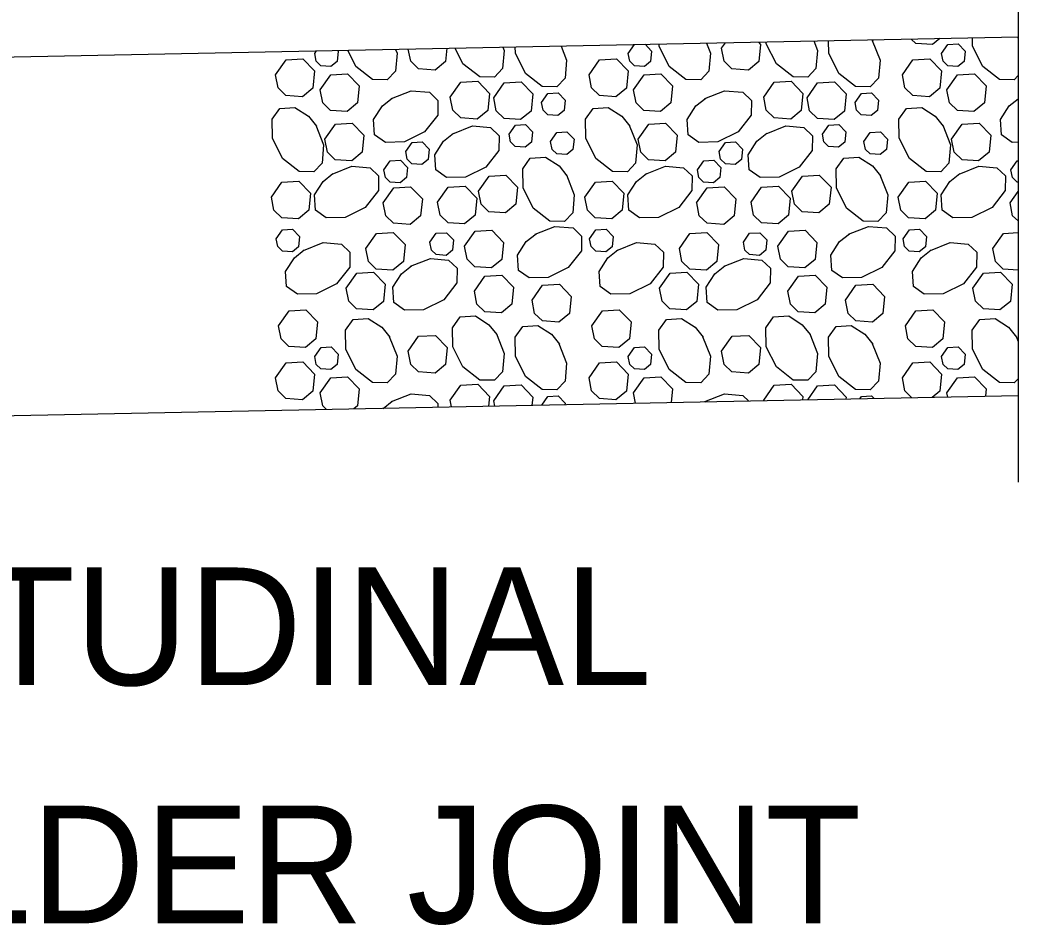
# Model space of a CAD drawing. Extents: x 636530 to 644067, y 294168 to 299122.
# Drawn here: x 639759.32 to 639784.78, y 296403.25 to 296426.32 of the extents above; entities that cross this region are included whole.
import ezdxf

# ---------------------------------------------------------------- set-up
doc = ezdxf.new("R2010")
doc.units = 0
doc.layers.add('1', color=7, linetype='Continuous')

msp = doc.modelspace()

# ---------------------------------------------------------------- linework, layer by layer
at = {"layer": '1'}
for p, q in [((639784.777, 296435.326), (639784.777, 296414.544)), ((639757.973, 296425.356), (639784.777, 296425.892)), ((639758.399, 296416.222), (639784.777, 296416.749))]:
    msp.add_line(p, q, dxfattribs=at)
for points in [[(639781.058, 296425.803), (639781.258, 296425.3), (639781.218, 296424.838), (639781.009, 296424.618), (639780.634, 296424.625), (639780.208, 296424.959), (639779.95, 296425.474), (639779.945, 296425.795)], [(639781.044, 296425.817), (639781.071, 296425.783)], [(639782.78, 296425.852), (639782.592, 296425.696), (639782.168, 296425.726), (639782.053, 296425.837)], [(639784.777, 296424.903), (639784.677, 296424.797), (639784.302, 296424.804), (639783.876, 296425.138), (639783.618, 296425.653), (639783.615, 296425.869)], [(639784.762, 296425.892), (639784.777, 296425.854)], [(639767.417, 296425.545), (639767.435, 296425.527), (639767.409, 296425.267), (639767.25, 296425.134), (639766.995, 296425.153), (639766.876, 296425.269), (639766.837, 296425.468)], [(639768.897, 296425.574), (639768.935, 296425.479), (639768.895, 296425.017), (639768.686, 296424.797), (639768.311, 296424.804), (639767.885, 296425.138), (639767.679, 296425.55)], [(639770.206, 296425.601), (639770.172, 296425.266), (639769.907, 296425.045), (639769.483, 296425.076), (639769.284, 296425.269), (639769.223, 296425.581)], [(639771.634, 296425.629), (639771.668, 296425.544), (639771.628, 296425.082), (639771.419, 296424.862), (639771.044, 296424.869), (639770.618, 296425.203), (639770.417, 296425.605)], [(639773.12, 296425.659), (639773.262, 296425.3), (639773.222, 296424.838), (639773.014, 296424.618), (639772.639, 296424.625), (639772.212, 296424.959), (639771.955, 296425.474), (639771.952, 296425.635)], [(639775.262, 296425.702), (639775.43, 296425.527), (639775.404, 296425.267), (639775.245, 296425.134), (639774.991, 296425.153), (639774.871, 296425.269), (639774.832, 296425.468)], [(639774.832, 296425.468), (639774.992, 296425.696)], [(639776.83, 296425.733), (639776.93, 296425.479), (639776.89, 296425.017), (639776.682, 296424.797), (639776.307, 296424.804), (639775.881, 296425.138), (639775.623, 296425.653), (639775.622, 296425.709)], [(639778.153, 296425.759), (639778.211, 296425.699), (639778.168, 296425.266), (639777.902, 296425.045), (639777.478, 296425.076), (639777.279, 296425.269), (639777.214, 296425.602)], [(639777.214, 296425.602), (639777.313, 296425.743)], [(639779.567, 296425.788), (639779.663, 296425.544), (639779.623, 296425.082), (639779.415, 296424.862), (639779.04, 296424.869), (639778.614, 296425.203), (639778.356, 296425.718), (639778.355, 296425.764)], [(639782.827, 296425.468), (639782.989, 296425.698), (639783.246, 296425.713), (639783.425, 296425.527), (639783.4, 296425.267), (639783.24, 296425.134), (639782.986, 296425.153), (639782.866, 296425.269), (639782.828, 296425.468)], [(639765.837, 296424.924), (639766.106, 296425.306), (639766.536, 296425.331), (639766.834, 296425.022), (639766.791, 296424.588), (639766.526, 296424.367), (639766.102, 296424.398), (639765.902, 296424.591), (639765.838, 296424.924)], [(639766.837, 296425.468), (639766.883, 296425.534)], [(639773.833, 296424.924), (639774.102, 296425.306), (639774.531, 296425.331), (639774.829, 296425.022), (639774.786, 296424.588), (639774.521, 296424.367), (639774.097, 296424.398), (639773.898, 296424.591), (639773.833, 296424.924)], [(639781.828, 296424.924), (639782.097, 296425.306), (639782.526, 296425.331), (639782.825, 296425.022), (639782.782, 296424.588), (639782.516, 296424.367), (639782.092, 296424.398), (639781.893, 296424.591), (639781.828, 296424.924)], [(639766.974, 296424.544), (639767.243, 296424.927), (639767.672, 296424.951), (639767.97, 296424.642), (639767.927, 296424.208), (639767.662, 296423.987), (639767.238, 296424.018), (639767.039, 296424.212), (639766.974, 296424.544)], [(639774.969, 296424.544), (639775.238, 296424.927), (639775.667, 296424.951), (639775.966, 296424.642), (639775.923, 296424.208), (639775.657, 296423.987), (639775.233, 296424.018), (639775.034, 296424.212), (639774.969, 296424.544)], [(639782.964, 296424.544), (639783.233, 296424.927), (639783.663, 296424.951), (639783.961, 296424.642), (639783.918, 296424.208), (639783.653, 296423.987), (639783.229, 296424.018), (639783.029, 296424.212), (639782.965, 296424.544)], [(639770.295, 296424.355), (639770.564, 296424.737), (639770.993, 296424.762), (639771.291, 296424.452), (639771.248, 296424.019), (639770.983, 296423.798), (639770.559, 296423.829), (639770.36, 296424.022), (639770.295, 296424.354)], [(639771.401, 296424.338), (639771.67, 296424.721), (639772.099, 296424.745), (639772.398, 296424.436), (639772.355, 296424.002), (639772.089, 296423.782), (639771.665, 296423.812), (639771.466, 296424.006), (639771.401, 296424.338)], [(639778.29, 296424.355), (639778.559, 296424.737), (639778.988, 296424.762), (639779.287, 296424.452), (639779.244, 296424.019), (639778.978, 296423.798), (639778.555, 296423.829), (639778.355, 296424.022), (639778.29, 296424.354)], [(639779.396, 296424.338), (639779.665, 296424.721), (639780.095, 296424.745), (639780.393, 296424.436), (639780.35, 296424.002), (639780.085, 296423.782), (639779.661, 296423.812), (639779.461, 296424.006), (639779.397, 296424.338)], [(639768.795, 296424.32), (639769.298, 296424.519), (639769.76, 296424.479), (639769.98, 296424.27), (639769.973, 296423.895), (639769.639, 296423.469), (639769.124, 296423.212), (639768.639, 296423.203), (639768.365, 296423.397), (639768.339, 296423.784), (639768.561, 296424.13), (639768.815, 296424.332)], [(639772.625, 296424.22), (639772.786, 296424.45), (639773.044, 296424.464), (639773.223, 296424.279), (639773.197, 296424.019), (639773.038, 296423.886), (639772.783, 296423.905), (639772.663, 296424.021), (639772.625, 296424.22)], [(639776.79, 296424.32), (639777.293, 296424.519), (639777.755, 296424.479), (639777.975, 296424.27), (639777.968, 296423.895), (639777.635, 296423.469), (639777.119, 296423.212), (639776.634, 296423.203), (639776.361, 296423.397), (639776.335, 296423.784), (639776.557, 296424.13), (639776.81, 296424.332)], [(639780.62, 296424.22), (639780.781, 296424.45), (639781.039, 296424.464), (639781.218, 296424.279), (639781.192, 296424.019), (639781.033, 296423.886), (639780.779, 296423.905), (639780.659, 296424.021), (639780.62, 296424.22)], [(639784.777, 296423.206), (639784.629, 296423.203), (639784.356, 296423.397), (639784.33, 296423.784), (639784.552, 296424.13), (639784.777, 296424.31)], [(639766.865, 296423.64), (639767.064, 296423.137), (639767.024, 296422.674), (639766.815, 296422.455), (639766.44, 296422.462), (639766.014, 296422.795), (639765.757, 296423.31), (639765.748, 296423.796), (639765.942, 296424.069), (639766.329, 296424.095), (639766.675, 296423.873), (639766.878, 296423.619)], [(639774.86, 296423.64), (639775.06, 296423.137), (639775.02, 296422.674), (639774.811, 296422.455), (639774.436, 296422.462), (639774.01, 296422.795), (639773.752, 296423.31), (639773.744, 296423.796), (639773.938, 296424.069), (639774.325, 296424.095), (639774.67, 296423.873), (639774.873, 296423.619)], [(639782.855, 296423.64), (639783.055, 296423.137), (639783.015, 296422.674), (639782.806, 296422.455), (639782.431, 296422.462), (639782.005, 296422.795), (639781.748, 296423.31), (639781.739, 296423.796), (639781.933, 296424.069), (639782.32, 296424.095), (639782.666, 296423.873), (639782.868, 296423.619)], [(639767.093, 296423.286), (639767.362, 296423.668), (639767.792, 296423.693), (639768.09, 296423.383), (639768.047, 296422.95), (639767.782, 296422.729), (639767.358, 296422.76), (639767.158, 296422.953), (639767.093, 296423.286)], [(639770.355, 296423.421), (639770.859, 296423.62), (639771.321, 296423.58), (639771.54, 296423.372), (639771.533, 296422.997), (639771.2, 296422.57), (639770.685, 296422.313), (639770.199, 296422.304), (639769.926, 296422.499), (639769.9, 296422.885), (639770.122, 296423.231), (639770.376, 296423.434)], [(639771.792, 296423.413), (639771.954, 296423.643), (639772.211, 296423.657), (639772.39, 296423.472), (639772.364, 296423.211), (639772.205, 296423.079), (639771.951, 296423.098), (639771.831, 296423.214), (639771.792, 296423.413)], [(639775.089, 296423.286), (639775.358, 296423.668), (639775.787, 296423.693), (639776.085, 296423.383), (639776.042, 296422.95), (639775.777, 296422.729), (639775.353, 296422.76), (639775.154, 296422.953), (639775.089, 296423.286)], [(639778.351, 296423.421), (639778.854, 296423.62), (639779.316, 296423.58), (639779.536, 296423.372), (639779.529, 296422.997), (639779.195, 296422.57), (639778.68, 296422.313), (639778.195, 296422.304), (639777.921, 296422.499), (639777.896, 296422.885), (639778.117, 296423.231), (639778.371, 296423.434)], [(639779.788, 296423.413), (639779.949, 296423.643), (639780.207, 296423.657), (639780.386, 296423.472), (639780.36, 296423.211), (639780.201, 296423.079), (639779.946, 296423.098), (639779.827, 296423.214), (639779.788, 296423.413)], [(639783.084, 296423.286), (639783.353, 296423.668), (639783.782, 296423.693), (639784.081, 296423.383), (639784.038, 296422.95), (639783.772, 296422.729), (639783.348, 296422.76), (639783.149, 296422.953), (639783.084, 296423.286)], [(639772.851, 296423.224), (639773.013, 296423.453), (639773.27, 296423.468), (639773.45, 296423.282), (639773.424, 296423.022), (639773.265, 296422.89), (639773.01, 296422.908), (639772.89, 296423.024), (639772.852, 296423.224)], [(639780.847, 296423.224), (639781.008, 296423.453), (639781.266, 296423.468), (639781.445, 296423.282), (639781.419, 296423.022), (639781.26, 296422.89), (639781.006, 296422.908), (639780.886, 296423.024), (639780.847, 296423.224)], [(639769.157, 296422.972), (639769.318, 296423.201), (639769.576, 296423.216), (639769.755, 296423.03), (639769.729, 296422.77), (639769.57, 296422.638), (639769.315, 296422.656), (639769.196, 296422.772), (639769.157, 296422.972)], [(639777.152, 296422.972), (639777.314, 296423.201), (639777.571, 296423.216), (639777.75, 296423.03), (639777.724, 296422.77), (639777.565, 296422.638), (639777.311, 296422.656), (639777.191, 296422.772), (639777.152, 296422.972)], [(639768.602, 296422.505), (639768.763, 296422.735), (639769.021, 296422.749), (639769.2, 296422.564), (639769.174, 296422.304), (639769.015, 296422.171), (639768.761, 296422.19), (639768.641, 296422.306), (639768.602, 296422.505)], [(639773.258, 296422.371), (639773.457, 296421.868), (639773.417, 296421.405), (639773.209, 296421.186), (639772.834, 296421.193), (639772.407, 296421.526), (639772.15, 296422.041), (639772.141, 296422.527), (639772.336, 296422.8), (639772.722, 296422.826), (639773.068, 296422.604), (639773.271, 296422.35)], [(639776.597, 296422.505), (639776.759, 296422.735), (639777.016, 296422.749), (639777.195, 296422.564), (639777.17, 296422.304), (639777.01, 296422.171), (639776.756, 296422.19), (639776.636, 296422.306), (639776.598, 296422.505)], [(639781.253, 296422.371), (639781.453, 296421.868), (639781.413, 296421.405), (639781.204, 296421.186), (639780.829, 296421.193), (639780.403, 296421.526), (639780.145, 296422.041), (639780.137, 296422.527), (639780.331, 296422.8), (639780.718, 296422.826), (639781.064, 296422.604), (639781.266, 296422.35)], [(639767.281, 296422.396), (639767.784, 296422.596), (639768.246, 296422.556), (639768.466, 296422.347), (639768.459, 296421.972), (639768.126, 296421.546), (639767.611, 296421.288), (639767.125, 296421.28), (639766.852, 296421.474), (639766.826, 296421.861), (639767.048, 296422.206), (639767.302, 296422.409)], [(639775.277, 296422.396), (639775.78, 296422.596), (639776.242, 296422.556), (639776.461, 296422.347), (639776.454, 296421.972), (639776.121, 296421.546), (639775.606, 296421.288), (639775.12, 296421.28), (639774.847, 296421.474), (639774.821, 296421.861), (639775.043, 296422.206), (639775.297, 296422.409)], [(639783.272, 296422.396), (639783.775, 296422.596), (639784.237, 296422.556), (639784.457, 296422.347), (639784.45, 296421.972), (639784.116, 296421.546), (639783.601, 296421.288), (639783.116, 296421.28), (639782.843, 296421.474), (639782.817, 296421.861), (639783.038, 296422.206), (639783.292, 296422.409)], [(639784.593, 296422.505), (639784.754, 296422.735), (639784.777, 296422.736)], [(639784.777, 296422.188), (639784.751, 296422.19), (639784.632, 296422.306), (639784.593, 296422.505)], [(639771.014, 296421.961), (639771.283, 296422.343), (639771.713, 296422.368), (639772.011, 296422.058), (639771.968, 296421.625), (639771.703, 296421.404), (639771.279, 296421.435), (639771.079, 296421.628), (639771.015, 296421.961)], [(639779.01, 296421.961), (639779.279, 296422.343), (639779.708, 296422.368), (639780.007, 296422.058), (639779.963, 296421.625), (639779.698, 296421.404), (639779.274, 296421.435), (639779.075, 296421.628), (639779.01, 296421.961)], [(639765.73, 296421.806), (639765.999, 296422.189), (639766.429, 296422.213), (639766.727, 296421.904), (639766.684, 296421.47), (639766.419, 296421.25), (639765.995, 296421.28), (639765.795, 296421.474), (639765.731, 296421.806)], [(639768.584, 296421.665), (639768.853, 296422.047), (639769.282, 296422.072), (639769.581, 296421.762), (639769.538, 296421.328), (639769.272, 296421.108), (639768.848, 296421.139), (639768.649, 296421.332), (639768.584, 296421.664)], [(639769.971, 296421.68), (639770.24, 296422.063), (639770.67, 296422.087), (639770.968, 296421.778), (639770.925, 296421.344), (639770.66, 296421.124), (639770.236, 296421.154), (639770.036, 296421.348), (639769.972, 296421.68)], [(639773.726, 296421.806), (639773.995, 296422.189), (639774.424, 296422.213), (639774.723, 296421.904), (639774.679, 296421.47), (639774.414, 296421.25), (639773.99, 296421.28), (639773.791, 296421.474), (639773.726, 296421.806)], [(639776.579, 296421.665), (639776.848, 296422.047), (639777.278, 296422.072), (639777.576, 296421.762), (639777.533, 296421.328), (639777.268, 296421.108), (639776.844, 296421.139), (639776.644, 296421.332), (639776.58, 296421.664)], [(639777.967, 296421.68), (639778.236, 296422.063), (639778.665, 296422.087), (639778.964, 296421.778), (639778.92, 296421.344), (639778.655, 296421.124), (639778.231, 296421.154), (639778.032, 296421.348), (639777.967, 296421.68)], [(639781.721, 296421.806), (639781.99, 296422.189), (639782.42, 296422.213), (639782.718, 296421.904), (639782.675, 296421.47), (639782.41, 296421.25), (639781.986, 296421.28), (639781.786, 296421.474), (639781.722, 296421.806)], [(639784.575, 296421.665), (639784.777, 296421.952)], [(639784.777, 296421.199), (639784.64, 296421.332), (639784.575, 296421.664)], [(639765.853, 296420.744), (639766.014, 296420.973), (639766.272, 296420.988), (639766.451, 296420.802), (639766.425, 296420.542), (639766.266, 296420.41), (639766.012, 296420.428), (639765.892, 296420.544), (639765.853, 296420.744)], [(639770.656, 296420.556), (639770.925, 296420.939), (639771.354, 296420.963), (639771.653, 296420.654), (639771.609, 296420.22), (639771.344, 296420), (639770.92, 296420.03), (639770.721, 296420.224), (639770.656, 296420.556)], [(639772.46, 296420.862), (639772.964, 296421.062), (639773.426, 296421.022), (639773.645, 296420.813), (639773.638, 296420.438), (639773.305, 296420.012), (639772.79, 296419.754), (639772.304, 296419.746), (639772.031, 296419.94), (639772.005, 296420.327), (639772.227, 296420.673), (639772.481, 296420.875)], [(639773.848, 296420.744), (639774.01, 296420.973), (639774.267, 296420.988), (639774.446, 296420.802), (639774.421, 296420.542), (639774.261, 296420.41), (639774.007, 296420.428), (639773.887, 296420.544), (639773.849, 296420.744)], [(639778.651, 296420.556), (639778.92, 296420.939), (639779.35, 296420.963), (639779.648, 296420.654), (639779.605, 296420.22), (639779.34, 296420), (639778.916, 296420.03), (639778.716, 296420.224), (639778.652, 296420.556)], [(639780.456, 296420.862), (639780.959, 296421.062), (639781.421, 296421.022), (639781.641, 296420.813), (639781.634, 296420.438), (639781.3, 296420.012), (639780.785, 296419.754), (639780.3, 296419.746), (639780.026, 296419.94), (639780, 296420.327), (639780.222, 296420.673), (639780.476, 296420.875)], [(639781.844, 296420.744), (639782.005, 296420.973), (639782.263, 296420.988), (639782.442, 296420.802), (639782.416, 296420.542), (639782.257, 296420.41), (639782.002, 296420.428), (639781.883, 296420.544), (639781.844, 296420.744)], [(639768.143, 296420.498), (639768.412, 296420.881), (639768.841, 296420.905), (639769.14, 296420.596), (639769.097, 296420.162), (639768.831, 296419.942), (639768.407, 296419.972), (639768.208, 296420.166), (639768.143, 296420.498)], [(639769.775, 296420.656), (639769.936, 296420.885), (639770.194, 296420.9), (639770.373, 296420.714), (639770.347, 296420.454), (639770.188, 296420.322), (639769.933, 296420.34), (639769.814, 296420.456), (639769.775, 296420.655)], [(639776.138, 296420.498), (639776.407, 296420.881), (639776.837, 296420.905), (639777.135, 296420.596), (639777.092, 296420.162), (639776.827, 296419.942), (639776.403, 296419.972), (639776.203, 296420.166), (639776.139, 296420.498)], [(639777.77, 296420.656), (639777.931, 296420.885), (639778.189, 296420.9), (639778.368, 296420.714), (639778.342, 296420.454), (639778.183, 296420.322), (639777.929, 296420.34), (639777.809, 296420.456), (639777.77, 296420.655)], [(639784.134, 296420.498), (639784.403, 296420.881), (639784.777, 296420.902)], [(639766.55, 296420.449), (639767.053, 296420.649), (639767.515, 296420.609), (639767.735, 296420.4), (639767.728, 296420.025), (639767.394, 296419.599), (639766.879, 296419.341), (639766.394, 296419.333), (639766.12, 296419.527), (639766.094, 296419.914), (639766.316, 296420.26), (639766.57, 296420.462)], [(639774.545, 296420.449), (639775.048, 296420.649), (639775.51, 296420.609), (639775.73, 296420.4), (639775.723, 296420.025), (639775.39, 296419.599), (639774.875, 296419.341), (639774.389, 296419.333), (639774.116, 296419.527), (639774.09, 296419.914), (639774.312, 296420.26), (639774.566, 296420.462)], [(639782.541, 296420.449), (639783.044, 296420.649), (639783.506, 296420.609), (639783.725, 296420.4), (639783.718, 296420.025), (639783.385, 296419.599), (639782.87, 296419.341), (639782.384, 296419.333), (639782.111, 296419.527), (639782.085, 296419.914), (639782.307, 296420.26), (639782.561, 296420.462)], [(639784.777, 296419.945), (639784.398, 296419.972), (639784.199, 296420.166), (639784.134, 296420.498)], [(639769.283, 296420.043), (639769.786, 296420.242), (639770.248, 296420.202), (639770.468, 296419.993), (639770.461, 296419.618), (639770.127, 296419.192), (639769.612, 296418.935), (639769.127, 296418.926), (639768.853, 296419.12), (639768.827, 296419.507), (639769.049, 296419.853), (639769.303, 296420.055)], [(639777.278, 296420.043), (639777.781, 296420.242), (639778.243, 296420.202), (639778.463, 296419.993), (639778.456, 296419.618), (639778.123, 296419.192), (639777.607, 296418.935), (639777.122, 296418.926), (639776.849, 296419.12), (639776.823, 296419.507), (639777.045, 296419.853), (639777.299, 296420.055)], [(639767.637, 296419.486), (639767.906, 296419.869), (639768.335, 296419.893), (639768.634, 296419.584), (639768.591, 296419.15), (639768.325, 296418.93), (639767.901, 296418.96), (639767.702, 296419.154), (639767.637, 296419.486)], [(639770.909, 296419.411), (639771.178, 296419.794), (639771.607, 296419.818), (639771.906, 296419.509), (639771.862, 296419.075), (639771.597, 296418.855), (639771.173, 296418.885), (639770.974, 296419.079), (639770.909, 296419.411)], [(639775.632, 296419.486), (639775.901, 296419.869), (639776.331, 296419.893), (639776.629, 296419.584), (639776.586, 296419.15), (639776.321, 296418.93), (639775.897, 296418.96), (639775.697, 296419.154), (639775.633, 296419.486)], [(639778.904, 296419.411), (639779.173, 296419.794), (639779.603, 296419.818), (639779.901, 296419.509), (639779.858, 296419.075), (639779.593, 296418.855), (639779.169, 296418.885), (639778.969, 296419.079), (639778.905, 296419.411)], [(639783.628, 296419.486), (639783.897, 296419.869), (639784.326, 296419.893), (639784.625, 296419.584), (639784.581, 296419.15), (639784.316, 296418.93), (639783.892, 296418.96), (639783.693, 296419.154), (639783.628, 296419.486)], [(639772.379, 296419.177), (639772.648, 296419.559), (639773.077, 296419.584), (639773.376, 296419.275), (639773.333, 296418.841), (639773.067, 296418.62), (639772.644, 296418.651), (639772.444, 296418.844), (639772.379, 296419.177)], [(639780.375, 296419.177), (639780.643, 296419.559), (639781.073, 296419.584), (639781.371, 296419.275), (639781.328, 296418.841), (639781.063, 296418.62), (639780.639, 296418.651), (639780.44, 296418.844), (639780.375, 296419.177)], [(639765.913, 296418.526), (639766.182, 296418.909), (639766.611, 296418.933), (639766.909, 296418.624), (639766.866, 296418.19), (639766.601, 296417.97), (639766.177, 296418), (639765.978, 296418.194), (639765.913, 296418.526)], [(639773.908, 296418.526), (639774.177, 296418.909), (639774.606, 296418.933), (639774.905, 296418.624), (639774.862, 296418.19), (639774.596, 296417.97), (639774.172, 296418), (639773.973, 296418.194), (639773.908, 296418.526)], [(639781.903, 296418.526), (639782.172, 296418.909), (639782.602, 296418.933), (639782.9, 296418.624), (639782.857, 296418.19), (639782.592, 296417.97), (639782.168, 296418), (639781.968, 296418.194), (639781.904, 296418.526)], [(639768.735, 296418.256), (639768.935, 296417.753), (639768.895, 296417.291), (639768.686, 296417.071), (639768.311, 296417.079), (639767.885, 296417.412), (639767.628, 296417.927), (639767.619, 296418.413), (639767.813, 296418.686), (639768.2, 296418.712), (639768.546, 296418.49), (639768.748, 296418.236)], [(639771.469, 296418.321), (639771.668, 296417.818), (639771.628, 296417.356), (639771.419, 296417.137), (639771.044, 296417.144), (639770.618, 296417.477), (639770.361, 296417.992), (639770.352, 296418.478), (639770.546, 296418.751), (639770.933, 296418.777), (639771.279, 296418.555), (639771.481, 296418.301)], [(639776.731, 296418.256), (639776.93, 296417.753), (639776.89, 296417.291), (639776.682, 296417.071), (639776.307, 296417.079), (639775.881, 296417.412), (639775.623, 296417.927), (639775.614, 296418.413), (639775.809, 296418.686), (639776.195, 296418.712), (639776.541, 296418.49), (639776.744, 296418.236)], [(639779.464, 296418.321), (639779.663, 296417.818), (639779.623, 296417.356), (639779.415, 296417.137), (639779.04, 296417.144), (639778.614, 296417.477), (639778.356, 296417.992), (639778.347, 296418.478), (639778.542, 296418.751), (639778.928, 296418.777), (639779.274, 296418.555), (639779.477, 296418.301)], [(639784.777, 296417.177), (639784.677, 296417.071), (639784.302, 296417.079), (639783.876, 296417.412), (639783.618, 296417.927), (639783.61, 296418.413), (639783.804, 296418.686), (639784.191, 296418.712), (639784.537, 296418.49), (639784.739, 296418.236)], [(639773.063, 296418.077), (639773.262, 296417.574), (639773.222, 296417.112), (639773.014, 296416.893), (639772.639, 296416.9), (639772.212, 296417.233), (639771.955, 296417.748), (639771.946, 296418.234), (639772.141, 296418.507), (639772.527, 296418.533), (639772.873, 296418.311), (639773.076, 296418.057)], [(639781.058, 296418.077), (639781.258, 296417.574), (639781.218, 296417.112), (639781.009, 296416.893), (639780.634, 296416.9), (639780.208, 296417.233), (639779.95, 296417.748), (639779.942, 296418.234), (639780.136, 296418.507), (639780.523, 296418.533), (639780.869, 296418.311), (639781.071, 296418.057)], [(639769.219, 296417.876), (639769.487, 296418.258), (639769.917, 296418.283), (639770.215, 296417.973), (639770.172, 296417.54), (639769.907, 296417.319), (639769.483, 296417.35), (639769.284, 296417.543), (639769.219, 296417.876)], [(639777.214, 296417.876), (639777.483, 296418.258), (639777.912, 296418.283), (639778.211, 296417.973), (639778.168, 296417.54), (639777.902, 296417.319), (639777.478, 296417.35), (639777.279, 296417.543), (639777.214, 296417.876)], [(639784.726, 296418.256), (639784.777, 296418.128)], [(639766.837, 296417.743), (639766.998, 296417.972), (639767.256, 296417.987), (639767.435, 296417.801), (639767.409, 296417.541), (639767.25, 296417.409), (639766.995, 296417.427), (639766.876, 296417.543), (639766.837, 296417.743)], [(639774.832, 296417.743), (639774.993, 296417.972), (639775.251, 296417.987), (639775.43, 296417.801), (639775.404, 296417.541), (639775.245, 296417.409), (639774.991, 296417.427), (639774.871, 296417.543), (639774.832, 296417.743)], [(639782.827, 296417.743), (639782.989, 296417.972), (639783.246, 296417.987), (639783.425, 296417.801), (639783.4, 296417.541), (639783.24, 296417.409), (639782.986, 296417.427), (639782.866, 296417.543), (639782.828, 296417.743)], [(639765.837, 296417.198), (639766.106, 296417.581), (639766.536, 296417.605), (639766.834, 296417.296), (639766.791, 296416.862), (639766.526, 296416.641), (639766.102, 296416.672), (639765.902, 296416.866), (639765.838, 296417.198)], [(639773.833, 296417.198), (639774.102, 296417.581), (639774.531, 296417.605), (639774.829, 296417.296), (639774.786, 296416.862), (639774.521, 296416.641), (639774.097, 296416.672), (639773.898, 296416.866), (639773.833, 296417.198)], [(639781.828, 296417.198), (639782.097, 296417.581), (639782.526, 296417.605), (639782.825, 296417.296), (639782.782, 296416.862), (639782.59, 296416.702)], [(639766.974, 296416.818), (639767.243, 296417.201), (639767.672, 296417.225), (639767.97, 296416.916), (639767.927, 296416.482), (639767.837, 296416.407)], [(639774.969, 296416.818), (639775.238, 296417.201), (639775.667, 296417.225), (639775.966, 296416.916), (639775.931, 296416.569)], [(639782.072, 296416.692), (639781.893, 296416.866), (639781.828, 296417.198)], [(639782.964, 296416.818), (639783.233, 296417.201), (639783.663, 296417.225), (639783.961, 296416.916), (639783.943, 296416.729)], [(639770.295, 296416.629), (639770.564, 296417.011), (639770.993, 296417.036), (639771.291, 296416.726), (639771.266, 296416.476)], [(639771.401, 296416.612), (639771.67, 296416.995), (639772.099, 296417.02), (639772.398, 296416.71), (639772.377, 296416.498)], [(639778.29, 296416.629), (639778.559, 296417.011), (639778.988, 296417.036), (639779.287, 296416.726), (639779.278, 296416.636)], [(639779.415, 296416.639), (639779.665, 296416.995), (639780.095, 296417.02), (639780.393, 296416.71), (639780.388, 296416.658)], [(639767.134, 296416.393), (639767.039, 296416.486), (639766.974, 296416.818)], [(639768.795, 296416.594), (639769.298, 296416.793), (639769.76, 296416.753), (639769.98, 296416.544), (639769.978, 296416.45)], [(639772.631, 296416.503), (639772.786, 296416.724), (639773.044, 296416.739), (639773.223, 296416.553), (639773.219, 296416.515)], [(639775.021, 296416.551), (639774.969, 296416.818)], [(639776.79, 296416.594), (639777.293, 296416.793), (639777.755, 296416.753), (639777.907, 296416.609)], [(639780.74, 296416.665), (639780.781, 296416.724), (639781.039, 296416.739), (639781.103, 296416.673)], [(639782.986, 296416.71), (639782.965, 296416.818)], [(639768.584, 296416.422), (639768.815, 296416.607)], [(639770.328, 296416.457), (639770.295, 296416.629)], [(639771.427, 296416.479), (639771.401, 296416.612)], [(639776.785, 296416.586), (639776.81, 296416.607)], [(639778.293, 296416.616), (639778.29, 296416.629)]]:
    msp.add_lwpolyline(points, dxfattribs=at)

# ---------------------------------------------------------------- texts
for s, p in [('LONGITUDINAL', (639745.782, 296409.365)), ('SHOULDER JOINT', (639745.782, 296403.293))]:
    msp.add_text(s, height=3, dxfattribs=at).set_placement(p)

doc.saveas('drawing.dxf')
